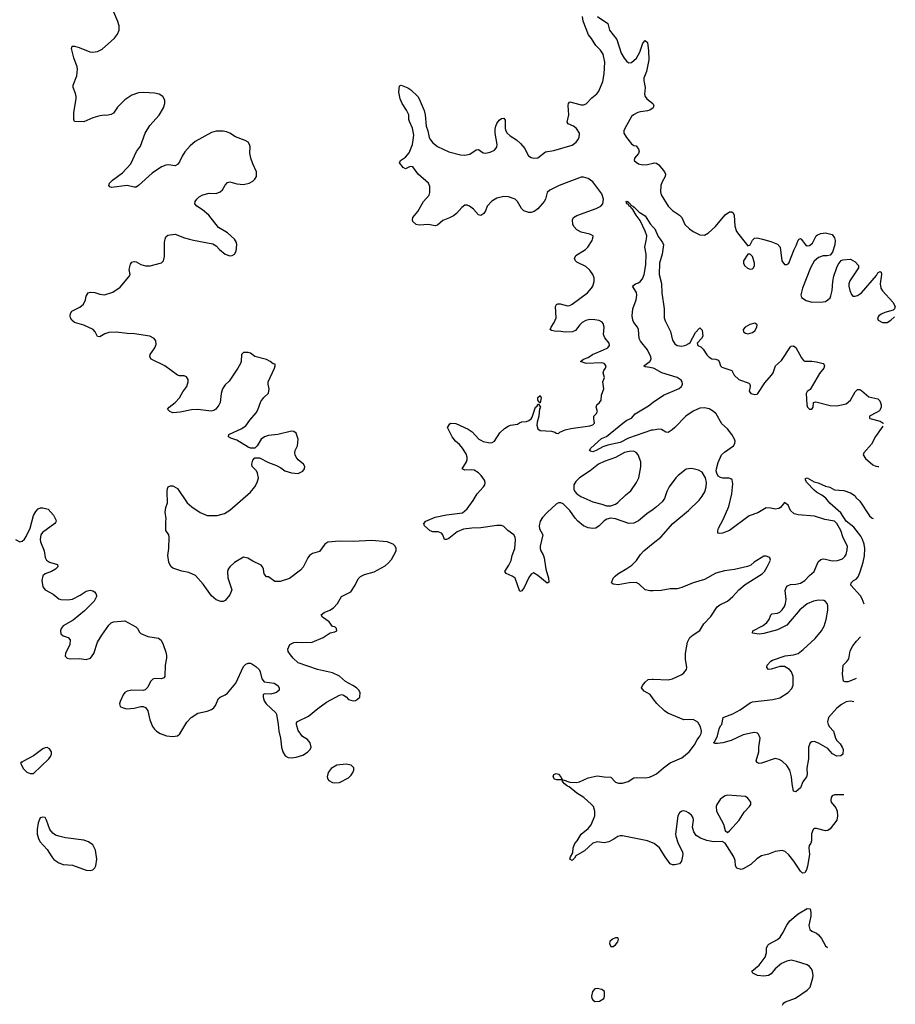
# Model space of a CAD drawing. Header units: inches. Extents: x 1449094 to 1618372, y 389908 to 534307.
# Tile 415 of 494: x 1604448 to 1612122, y 463298 to 471923. Entities that reach past the tile are written whole.
import ezdxf

# ---------------------------------------------------------------- set-up
doc = ezdxf.new("R2010")
doc.units = ezdxf.units.IN
doc.header["$MEASUREMENT"] = 0
for name, color, linetype in [('B6406', 7, 'Continuous'), ('B6407', 7, 'Continuous'), ('B6416', 7, 'Continuous'), ('B6417', 7, 'Continuous')]:
    doc.layers.add(name, color=color, linetype=linetype)

msp = doc.modelspace()

# ---------------------------------------------------------------- linework, layer by layer
at = {"layer": 'B6406', "color": 5}
for points, elevation in [([(1604410, 467368.9), (1604450, 467350.3), (1604470, 467354), (1604490, 467372.2), (1604505.1, 467394.9), (1604538.8, 467470), (1604570, 467578.8), (1604590, 467614.8), (1604610, 467637.3), (1604630, 467647.3), (1604650, 467647.3), (1604696.9, 467636.9), (1604743.5, 467583.5), (1604763.5, 467543.5), (1604766.8, 467530), (1604761.4, 467518.6), (1604756, 467510), (1604648.4, 467431.6), (1604634, 467410), (1604628.2, 467370), (1604631.3, 467350), (1604661.3, 467270), (1604672.5, 467212.5), (1604684.2, 467190), (1604710, 467172.2), (1604778, 467150), (1604782.8, 467130), (1604762, 467110), (1604727.7, 467090), (1604670.7, 467070), (1604650, 467052), (1604640.7, 467010), (1604650, 466956.3), (1604672.7, 466930), (1604740.5, 466890), (1604790, 466850.5), (1604810, 466844.4), (1604870, 466840.3), (1604910, 466845.7), (1604977.6, 466882.4), (1605030, 466918), (1605066.8, 466926.8), (1605090, 466921), (1605104.7, 466910), (1605115.9, 466895.9), (1605119.8, 466879.8), (1605120.7, 466870), (1605102, 466830), (1605015.8, 466744.2), (1604916.2, 466663.8), (1604830, 466612.6), (1604812.4, 466590), (1604806.7, 466570), (1604810, 466542.8), (1604830, 466525.5), (1604872, 466512), (1604890.4, 466490), (1604888.7, 466450), (1604848.9, 466370), (1604847.8, 466347.7), (1604862.8, 466330), (1604890, 466323.1), (1604970, 466327.2), (1605030, 466319.3), (1605070, 466330.7), (1605098.7, 466370), (1605129.7, 466470), (1605167.5, 466532.5), (1605230, 466618.8), (1605250, 466638.8), (1605270, 466647.3), (1605370, 466658.8), (1605465.2, 466605.2), (1605481, 466590), (1605497.3, 466557.3), (1605510, 466546.8), (1605570, 466520.5), (1605664.9, 466504.9), (1605687.9, 466487.9), (1605706.8, 466450), (1605730, 466382), (1605734.6, 466354.6), (1605734.9, 466330), (1605721.6, 466270), (1605720.7, 466170), (1605710, 466157.2), (1605690.4, 466149.6), (1605630, 466153.3), (1605614.7, 466145.3), (1605594.4, 466125.6), (1605570, 466077.2), (1605548.1, 466051.9), (1605530, 466046.6), (1605430, 466051.1), (1605390, 466042.4), (1605370.6, 466030), (1605354.9, 466010), (1605327.3, 465950), (1605322.8, 465930), (1605327.5, 465907.5), (1605354.4, 465894.4), (1605387.9, 465887.9), (1605450, 465893.4), (1605510, 465907.3), (1605530, 465906.8), (1605550, 465898.8), (1605570.4, 465870.4), (1605587.7, 465790), (1605612.8, 465732.8), (1605628.1, 465708.1), (1605646, 465690), (1605678, 465670), (1605734, 465650), (1605790, 465645.5), (1605830, 465650.8), (1605851.9, 465668.1), (1605912.7, 465770), (1605950, 465810.7), (1606010, 465847.7), (1606090, 465865.5), (1606130, 465882), (1606150, 465896.3), (1606165.1, 465914.9), (1606190, 465977.3), (1606205.2, 465990), (1606250, 466010.4), (1606270, 466024.9), (1606342.9, 466110), (1606410, 466256), (1606430, 466278.8), (1606450, 466286), (1606470, 466286.8), (1606481.4, 466281.4), (1606517.5, 466257.5), (1606546, 466230), (1606556, 466210), (1606570.7, 466150), (1606590, 466122.8), (1606678, 466110), (1606710.3, 466090.3), (1606720.7, 466070), (1606720.7, 466050), (1606698, 466030), (1606650, 466016), (1606590, 466018), (1606582, 466010), (1606581, 465990), (1606590, 465958), (1606607.3, 465930), (1606692.1, 465852.1), (1606698.8, 465838.8), (1606713.4, 465750), (1606718, 465690), (1606734.9, 465630), (1606743, 465550), (1606753, 465510), (1606775.8, 465475.8), (1606801.3, 465461.3), (1606830, 465458.4), (1606870, 465463.1), (1606930, 465480.5), (1606971.7, 465508.3), (1606994, 465530), (1607004, 465550), (1606993.2, 465590), (1606970, 465617.2), (1606925.6, 465645.6), (1606890, 465698), (1606874, 465750), (1606875.3, 465764.7), (1606884, 465776), (1606978.6, 465821.4), (1607061.2, 465890), (1607135.6, 465944.4), (1607250, 466007.7), (1607270.7, 466010.7), (1607287.3, 466007.3), (1607310, 465991.3), (1607328.3, 465968.3), (1607370, 465957.3), (1607390, 465960.7), (1607408.7, 465970), (1607429, 465990), (1607433.2, 466030), (1607419, 466050), (1607399, 466070), (1607368.7, 466090), (1607304.7, 466124.7), (1607252.2, 466172.3), (1607190, 466201.6), (1607058, 466230), (1606888.7, 466290), (1606844, 466330), (1606820.1, 466360.1), (1606801.2, 466390), (1606797.2, 466410), (1606815.3, 466450), (1606850, 466466.8), (1606870, 466470.7), (1606930, 466467.3), (1607010, 466470.7), (1607108.7, 466510), (1607170, 466551.3), (1607210, 466561), (1607228, 466570), (1607226, 466590), (1607210, 466606), (1607188.9, 466608.9), (1607159, 466650), (1607102, 466690), (1607089, 466710), (1607115.3, 466730), (1607165.2, 466750), (1607197, 466770), (1607234, 466810), (1607269.3, 466870), (1607350, 466910.7), (1607388.8, 466971.2), (1607415.4, 467024.6), (1607434.6, 467045.4), (1607470, 467062.8), (1607553.5, 467086.5), (1607650, 467138.9), (1607678.6, 467161.4), (1607705.3, 467194.7), (1607746.9, 467270), (1607747.1, 467290), (1607739.7, 467310), (1607721.6, 467330), (1607670, 467350.7), (1607530, 467360.2), (1607370, 467351.8), (1607250, 467355.8), (1607150, 467347.3), (1607122.6, 467330), (1607074.6, 467265.4), (1607013.2, 467246.8), (1606989.3, 467230.7), (1606973.4, 467210), (1606932.5, 467127.5), (1606910, 467102), (1606811.8, 467028.2), (1606730, 467000.9), (1606682.9, 467002.9), (1606630, 467042), (1606610, 467044), (1606590, 467068), (1606586, 467110), (1606577.2, 467130), (1606564.5, 467144.5), (1606490, 467179.6), (1606446.1, 467206.1), (1606410, 467215.6), (1606330, 467167.6), (1606290.5, 467130), (1606276.3, 467110), (1606270.5, 467090), (1606272.8, 467032.8), (1606307.3, 466930), (1606290, 466885.2), (1606250, 466835.3), (1606230, 466828), (1606210, 466828), (1606170, 466842), (1606130, 466875.1), (1606057.5, 466977.5), (1605990, 467053.2), (1605930, 467081.2), (1605870, 467092.7), (1605790, 467119.3), (1605772.1, 467132.1), (1605756, 467170), (1605745.2, 467230), (1605756, 467290), (1605759, 467390), (1605755.3, 467410), (1605729, 467450), (1605728.9, 467528.9), (1605733.2, 467550), (1605722.7, 467610), (1605729.2, 467650), (1605742.7, 467690), (1605739.3, 467790), (1605742.7, 467817.3), (1605749.3, 467830.7), (1605770, 467838.8), (1605790, 467838.8), (1605830, 467816), (1605917.1, 467690), (1605955.3, 467655.3), (1606030, 467606), (1606090, 467579.5), (1606178.6, 467581.4), (1606242, 467598), (1606290, 467625.3), (1606470, 467783.1), (1606508, 467830), (1606529.6, 467870), (1606539.6, 467910), (1606533.6, 467950), (1606522, 467970), (1606486.6, 468010), (1606482, 468030), (1606490, 468064.7), (1606510, 468086), (1606550, 468084), (1606630, 468043.1), (1606699.3, 468019.3), (1606737.3, 467997.3), (1606770.5, 467970.5), (1606830, 467954), (1606890, 467948), (1606930, 467968.4), (1606944.5, 467990), (1606947, 468010), (1606935.1, 468030), (1606888.2, 468068.2), (1606871.8, 468090), (1606863.6, 468110), (1606860.5, 468130), (1606863.6, 468150), (1606883.6, 468190), (1606889.6, 468249.6), (1606870, 468302), (1606850, 468317.2), (1606830, 468319.3), (1606710, 468289.6), (1606630, 468281.3), (1606594.8, 468270), (1606564.9, 468250), (1606530.6, 468189.4), (1606510, 468168.7), (1606470, 468169), (1606450, 468177.2), (1606350, 468241.2), (1606298, 468258), (1606278, 468270), (1606282, 468290), (1606286.8, 468293.2), (1606390, 468338), (1606430, 468364.9), (1606463.9, 468416.1), (1606520.1, 468479.9), (1606534.2, 468505.8), (1606561.3, 468578.7), (1606587.8, 468612.2), (1606629.5, 468650.5), (1606635.1, 468690), (1606626, 468730), (1606626, 468750), (1606682, 468870), (1606688, 468890), (1606686, 468906), (1606670, 468908), (1606642, 468930), (1606610, 468946), (1606510, 468973.2), (1606470, 469002), (1606450, 469008.7), (1606410, 469008), (1606392, 468990), (1606387.7, 468930), (1606382, 468910), (1606359.3, 468870), (1606283.4, 468756.6), (1606250, 468724.5), (1606226.7, 468690), (1606212.7, 468650), (1606204.9, 468570), (1606194.6, 468545.4), (1606168.3, 468511.7), (1606150, 468499.3), (1606127.5, 468492.5), (1606010, 468509.6), (1605954.6, 468505.4), (1605853.8, 468486.2), (1605790, 468480.7), (1605764, 468490), (1605744, 468510), (1605757.2, 468530), (1605811, 468569), (1605849.5, 468610), (1605877.2, 468662.8), (1605912, 468710), (1605926, 468750), (1605926, 468770), (1605910, 468793.2), (1605890, 468802.7), (1605850, 468803.7), (1605830, 468809.3), (1605721.2, 468890), (1605599, 468950), (1605589.4, 468969.4), (1605592.7, 468990), (1605632.7, 469050), (1605643.3, 469076.7), (1605642, 469110), (1605625.6, 469130), (1605589, 469150), (1605455.3, 469170), (1605390, 469173.6), (1605293.1, 469186.9), (1605230, 469183), (1605194.8, 469170), (1605150, 469145.1), (1605130, 469149.3), (1605109.5, 469190), (1605092.3, 469210), (1605010, 469247.6), (1604928.7, 469270), (1604905.2, 469290), (1604893.2, 469310), (1604889, 469330), (1604893.2, 469350), (1604904, 469370), (1604976.1, 469403.9), (1605006, 469430), (1605023.7, 469470), (1605030, 469502), (1605049.3, 469530.7), (1605070, 469534.8), (1605106.6, 469533.4), (1605150, 469518), (1605190, 469513.4), (1605263.3, 469536.7), (1605330, 469578.8), (1605406, 469670), (1605416, 469690), (1605406.3, 469733.7), (1605418, 469782), (1605430, 469798), (1605450, 469804.7), (1605470, 469801), (1605510, 469778.8), (1605550, 469766), (1605592.9, 469767.1), (1605690, 469792), (1605708.9, 469811.1), (1605717.2, 469850), (1605716, 469970), (1605719.3, 469990), (1605722.7, 470000)], 520), ([(1605936.5, 470000), (1605970, 469990.4), (1606139.9, 469959.9), (1606170, 469942), (1606200.5, 469910), (1606250, 469870.5), (1606290, 469855.5), (1606310, 469858), (1606329.2, 469870), (1606345.4, 469894.6), (1606351.5, 469950), (1606347.3, 469970), (1606330, 469999.5), (1606329.5, 470000)], 520), ([(1610000, 467633.8), (1609945.7, 467594.3), (1609870, 467532), (1609830, 467514), (1609788, 467510), (1609670, 467549.5), (1609624.5, 467555.5), (1609593.2, 467546.8), (1609570, 467533.2), (1609526.8, 467490), (1609498, 467470), (1609470, 467466.6), (1609430, 467472.3), (1609389.7, 467489.7), (1609339.3, 467530), (1609315.8, 467555.8), (1609270, 467625.1), (1609210, 467682), (1609190, 467690.9), (1609170, 467689.7), (1609150, 467679.8), (1609070, 467605.1), (1609030, 467561.1), (1609010.2, 467530), (1608999.6, 467490), (1609002.4, 467462.4), (1609033, 467410), (1609010.5, 467310.5), (1609010.5, 467290), (1609015.5, 467270), (1609035.6, 467235.6), (1609043.8, 467210), (1609059.5, 467110), (1609081.3, 467030), (1609085.4, 466994.6), (1609070, 466986), (1608990, 467055.6), (1608950, 467078), (1608930, 467066), (1608910, 467036), (1608870, 466949.3), (1608850, 466919), (1608830, 466915.3), (1608789.2, 467030), (1608764, 467050), (1608712, 467072), (1608699.3, 467090), (1608736.1, 467143.9), (1608754.9, 467185.1), (1608765.4, 467230), (1608787.7, 467290), (1608793.8, 467366.2), (1608789.8, 467390), (1608778, 467410), (1608727.4, 467447.4), (1608690, 467484), (1608670, 467491.4), (1608630, 467491.3), (1608490, 467470.6), (1608409.9, 467469.9), (1608339, 467461), (1608282.8, 467437.2), (1608210, 467379.6), (1608190, 467369.4), (1608170, 467369), (1608155.1, 467410), (1608144.5, 467424.5), (1608115.9, 467435.9), (1608070, 467438.4), (1608046.5, 467446.5), (1607995.3, 467490), (1607989, 467510), (1608008.7, 467530), (1608090, 467564.9), (1608190, 467586.7), (1608330, 467602.7), (1608370, 467637.7), (1608423.4, 467710), (1608457.7, 467770), (1608512.9, 467830), (1608524.2, 467850), (1608527.6, 467870), (1608520.3, 467890), (1608492.8, 467930), (1608470, 467952.7), (1608430, 467975.8), (1608410, 467980.3), (1608350, 467978.4), (1608326, 467990), (1608364.7, 468050), (1608370.8, 468070), (1608370.8, 468090), (1608360, 468120), (1608329.3, 468169.3), (1608301.9, 468201.9), (1608268.5, 468230), (1608237.6, 468270), (1608198, 468350), (1608216.4, 468383.6), (1608226, 468390), (1608270, 468386), (1608377.3, 468337.3), (1608414, 468314), (1608473, 468250), (1608490, 468238.7), (1608510, 468229), (1608570, 468216.3), (1608590, 468218.8), (1608610, 468231), (1608656.6, 468303.4), (1608697.5, 468342.5), (1608730, 468362.8), (1608750, 468371), (1608810, 468381), (1608827, 468393), (1608850, 468400.7), (1608890, 468402), (1608910, 468410.7), (1608931.8, 468428.2), (1608939.6, 468440.4), (1608969.3, 468530), (1608982, 468538), (1608990, 468554), (1608994, 468554), (1609011, 468530), (1609004.7, 468515.3), (1608997.3, 468450), (1608983, 468397), (1608980.5, 468370), (1608990, 468338.8), (1609010, 468325.7), (1609110, 468318.4), (1609138, 468310), (1609150, 468301), (1609170, 468298), (1609182, 468310), (1609228.3, 468331.7), (1609276.8, 468343.2), (1609445.6, 468365.6), (1609470, 468375.2), (1609485.7, 468390), (1609478.7, 468430), (1609480.9, 468450), (1609500.5, 468470), (1609510.8, 468490), (1609500.5, 468530), (1609502.3, 468537.7), (1609507, 468550), (1609530, 468570.4), (1609542.7, 468590), (1609545.6, 468634.4), (1609568.4, 468690), (1609557.4, 468750), (1609572.2, 468790), (1609560.5, 468830), (1609567, 468850), (1609582.6, 468870), (1609588.3, 468890), (1609571.4, 468911.4), (1609550, 468916.4), (1609412.5, 468912.5), (1609362, 468930), (1609388, 468950), (1609430, 468964), (1609468.7, 468990), (1609565.2, 469030), (1609602, 469050), (1609618, 469070), (1609615.3, 469090), (1609577.5, 469137.5), (1609564.7, 469164.8), (1609569.6, 469230), (1609562, 469262), (1609552.7, 469272.7), (1609526.9, 469286.9), (1609490, 469294.8), (1609444.5, 469295.5), (1609410, 469288.3), (1609378, 469270), (1609355.8, 469250), (1609319, 469201), (1609291.5, 469188.5), (1609230, 469186.2), (1609170, 469194), (1609150, 469192.3), (1609110, 469199.3), (1609097.2, 469210), (1609105.2, 469230), (1609133.2, 469270), (1609149.3, 469310), (1609145.1, 469410), (1609152.1, 469427.9), (1609165.4, 469434.6), (1609185.6, 469434.4), (1609250, 469417.7), (1609270, 469420.8), (1609290, 469430.2), (1609425.1, 469530), (1609458.7, 469570), (1609469.6, 469590), (1609483.6, 469630), (1609481.6, 469661.6), (1609469.7, 469689.7), (1609443.7, 469730), (1609410, 469761.6), (1609330, 469799.5), (1609318, 469810), (1609309.4, 469830), (1609323.5, 469856.5), (1609407.6, 469910), (1609427.8, 469930), (1609465.6, 469990), (1609468.9, 470000)], 480), ([(1610000, 468870.4), (1609970, 468877.6), (1609930, 468880.9), (1609919.3, 468890), (1609969.6, 468930), (1609982.9, 468950), (1609980.5, 468970), (1609950.8, 469030), (1609890, 469107.8), (1609878, 469130), (1609870.6, 469210.6), (1609862.7, 469230), (1609831.2, 469270), (1609821.1, 469290), (1609816.8, 469330), (1609822.9, 469390), (1609850.5, 469469.5), (1609857.1, 469510), (1609854.5, 469534.5), (1609819.5, 469590), (1609843.7, 469610), (1609870, 469618.2), (1609890, 469633.2), (1609905.6, 469654.4), (1609919.6, 469690), (1609936.9, 469776.9), (1609939.7, 469870), (1609925.6, 469930), (1609939.6, 469990), (1609940.4, 470000)], 460), ([(1610000, 468328.7), (1609986.5, 468326.5), (1609783.8, 468256.2), (1609710, 468220.8), (1609602.8, 468197.3), (1609557.6, 468182.4), (1609499.3, 468150), (1609470, 468138.7), (1609450, 468142.7), (1609442.7, 468150), (1609453.2, 468170), (1609545.6, 468254.4), (1609590, 468273.4), (1609733.2, 468390), (1609770, 468416.3), (1609810, 468433), (1609842.4, 468470), (1609958, 468542), (1610000, 468571.8)], 460), ([(1610000, 466919.7), (1609970, 466918.7), (1609929.7, 466929.7), (1609877.8, 466977.8), (1609850, 466992.4), (1609790, 466989.8), (1609691.8, 466971.8), (1609650, 466977.2), (1609634, 466990), (1609649.4, 467030), (1609666.6, 467050), (1609690, 467070.3), (1609770, 467115.6), (1609813.8, 467146.2), (1609853.2, 467186.8), (1609890, 467239.5), (1609917.4, 467270), (1610000, 467336.4)], 480), ([(1610000, 465975), (1609972.1, 466012.1), (1609922.3, 466042.3), (1609897.2, 466070), (1609906, 466090), (1609930, 466120.7), (1609957.2, 466142.8), (1609990, 466146.7), (1610000, 466146.3)], 480), ([(1610000, 464710.7), (1609950, 464731.2), (1609730, 464774.8), (1609710, 464775.1), (1609690, 464767.7), (1609656.2, 464743.8), (1609610, 464720.2), (1609570, 464712.3), (1609510, 464721.1), (1609470, 464711.3), (1609396.7, 464643.3), (1609321.3, 464598.7), (1609310, 464579), (1609290, 464559.3), (1609270, 464568.7), (1609274, 464590), (1609296, 464624), (1609299.3, 464670), (1609312.3, 464707.7), (1609333.2, 464730), (1609369.6, 464790), (1609430, 464838.9), (1609455.1, 464870), (1609489.6, 464950), (1609489.6, 464990), (1609476.9, 465030), (1609460.5, 465050), (1609391, 465111), (1609330, 465147.6), (1609263.9, 465203.9), (1609248.2, 465210), (1609222.9, 465230), (1609202.7, 465257.3), (1609210, 465264.7), (1609270, 465245.5), (1609330, 465242), (1609353.8, 465246.2), (1609430, 465283.1), (1609510, 465300.3), (1609570, 465290.4), (1609630, 465287.3), (1609670, 465245.5), (1609695.8, 465235.8), (1609730, 465234), (1609779.3, 465250), (1609830, 465281.1), (1609850, 465286.3), (1609930, 465282.9), (1609968.1, 465288.1), (1610000, 465302.9)], 480)]:
    msp.add_lwpolyline(points, dxfattribs=dict(at, elevation=elevation))
for points, elevation in [([(1609006, 468566), (1608989.3, 468589.3), (1608990, 468614), (1609010, 468632), (1609018, 468610), (1609010, 468566)], 480), ([(1609830, 468143.9), (1609790, 468141.8), (1609750, 468131.4), (1609670, 468086.6), (1609570, 468053.6), (1609519.5, 468030), (1609449.1, 467970.9), (1609352.9, 467910), (1609321.6, 467878.4), (1609305.2, 467850), (1609304.7, 467810), (1609314.4, 467790), (1609330.3, 467770), (1609365, 467745), (1609470, 467698.9), (1609550, 467680.5), (1609590, 467664), (1609630, 467664.9), (1609670, 467679.3), (1609690, 467692.7), (1609760, 467760), (1609804.5, 467795.5), (1609855.1, 467870), (1609874.7, 467910), (1609892.4, 468007.6), (1609890.8, 468050), (1609867.1, 468110), (1609850, 468132.6)], 480), ([(1604690, 465547.3), (1604670, 465546), (1604650, 465536.3), (1604570, 465474), (1604475.3, 465424.7), (1604470, 465418), (1604462, 465418), (1604454, 465410), (1604481.7, 465361.7), (1604510, 465332.7), (1604539.2, 465319.2), (1604570, 465320.3), (1604704.2, 465450), (1604718.9, 465470), (1604727.8, 465490), (1604727.6, 465510), (1604710, 465536.2)], 520), ([(1607310, 465402), (1607226.9, 465393.1), (1607176.4, 465363.6), (1607150.6, 465330), (1607143.8, 465290), (1607148.2, 465270), (1607158.7, 465258.7), (1607190, 465241.6), (1607210, 465237.1), (1607250, 465240.5), (1607330, 465281.6), (1607353.1, 465306.9), (1607368, 465330), (1607375.1, 465350), (1607375.6, 465370), (1607353.3, 465393.3)], 520), ([(1609197.3, 465262.7), (1609190, 465265.1), (1609155.5, 465264.5), (1609136.2, 465270), (1609122, 465290), (1609129.7, 465310.3), (1609150, 465320.3), (1609170, 465313.7), (1609190.4, 465290), (1609195.2, 465275.2), (1609204.7, 465270)], 480), ([(1604650, 464939), (1604627.9, 464932.1), (1604610.6, 464889.4), (1604601.6, 464830), (1604602.4, 464790), (1604612.4, 464750), (1604625.7, 464725.7), (1604690, 464653.4), (1604728.7, 464590), (1604747.4, 464567.4), (1604790, 464538.7), (1604830, 464524.2), (1604910, 464516.9), (1605030, 464472.9), (1605069.7, 464470.3), (1605090, 464476.4), (1605107.4, 464492.6), (1605115.6, 464510), (1605124.8, 464570), (1605111.6, 464650), (1605090, 464694.3), (1605050, 464722.7), (1605010, 464736.1), (1604850, 464755.8), (1604789.8, 464769.8), (1604761.2, 464781.2), (1604738.4, 464798.4), (1604713.3, 464830), (1604684, 464910), (1604670, 464935.3)], 520), ([(1609690, 463882), (1609670, 463881.2), (1609642, 463870), (1609621, 463850), (1609618, 463830), (1609624.7, 463810), (1609630, 463806), (1609650, 463806), (1609670, 463818), (1609690, 463844.7), (1609697.2, 463870)], 520), ([(1609510, 463437.2), (1609490, 463435.3), (1609467.3, 463410), (1609460.7, 463370), (1609462.8, 463350), (1609470, 463338), (1609490, 463322.8), (1609530, 463326), (1609568.7, 463350), (1609573.2, 463370), (1609573.2, 463410), (1609550, 463429)], 520)]:
    msp.add_lwpolyline(points, close=True, dxfattribs=dict(at, elevation=elevation))
at = {"layer": 'B6407', "color": 5}
for points, elevation in [([(1606329.5, 470000), (1606270, 470056), (1606190, 470102.7), (1606105.6, 470210), (1606050, 470257.6), (1605999.3, 470290), (1605982.7, 470310), (1605986, 470330), (1606000.9, 470350), (1606022, 470370), (1606053.2, 470390), (1606110, 470403.7), (1606170, 470401.6), (1606205.8, 470414.2), (1606226.2, 470433.8), (1606250, 470474.8), (1606270, 470497.3), (1606290, 470503), (1606350, 470484.9), (1606410, 470479.5), (1606459, 470490), (1606491.4, 470508.6), (1606510, 470526.8), (1606523.7, 470550), (1606524.5, 470590), (1606490, 470661.2), (1606474, 470710), (1606466.3, 470753.7), (1606466.6, 470810), (1606461.2, 470830), (1606449.4, 470849.4), (1606424.5, 470864.5), (1606338, 470898), (1606289.7, 470929.7), (1606261, 470941), (1606230, 470945.6), (1606170, 470945.6), (1606130, 470936.2), (1605984.8, 470855.2), (1605941.2, 470818.8), (1605894.7, 470765.3), (1605871.9, 470728.1), (1605850, 470679), (1605830, 470653.2), (1605810, 470642.7), (1605751.9, 470651.9), (1605730, 470649.6), (1605690, 470634), (1605610, 470578.4), (1605490, 470469.2), (1605470, 470457.2), (1605450, 470456), (1605390, 470471.8), (1605254, 470454), (1605239, 470459), (1605228.7, 470470), (1605234, 470490), (1605262, 470518), (1605350, 470582), (1605420.8, 470659.2), (1605471.8, 470768.2), (1605505.4, 470814.6), (1605547, 470930), (1605590, 470996.3), (1605670, 471087.7), (1605709.6, 471150), (1605720.5, 471190), (1605719.3, 471219.3), (1605702, 471250), (1605669.7, 471269.7), (1605630, 471278), (1605534.6, 471285.4), (1605490, 471281.6), (1605430, 471260.7), (1605370, 471222), (1605304.7, 471155.3), (1605270, 471105.2), (1605250, 471092.3), (1605210, 471084.5), (1605190, 471086.6), (1605150, 471080.9), (1605090, 471062), (1605010, 471027.6), (1604928, 471030), (1604921.2, 471050), (1604921.2, 471110), (1604942.7, 471230), (1604942.7, 471250), (1604937.5, 471277.5), (1604917.2, 471330), (1604916, 471350), (1604949.4, 471430), (1604954.5, 471490), (1604952, 471510), (1604922.9, 471590), (1604902.7, 471670), (1604908.7, 471690), (1604929.5, 471690.5), (1604970, 471679.3), (1605062, 471642), (1605090, 471637.6), (1605130, 471643.1), (1605170, 471663.8), (1605280.1, 471759.9), (1605305.3, 471794.7), (1605318.7, 471830), (1605320.5, 471850), (1605319.6, 471870), (1605307.9, 471907.9), (1605263.7, 472010)], 520), ([(1609468.9, 470000), (1609472.3, 470010), (1609472.7, 470030), (1609444.2, 470044.2), (1609370, 470062.3), (1609330, 470082.4), (1609307.6, 470107.6), (1609296.9, 470130), (1609291.6, 470170), (1609302, 470190), (1609330, 470208.7), (1609500.9, 470270), (1609542, 470290), (1609558.9, 470310), (1609564, 470350), (1609550, 470397.2), (1609470, 470501.8), (1609430, 470531.3), (1609390, 470543.2), (1609370, 470543.4), (1609174.9, 470470), (1609093.4, 470430), (1609072.2, 470407.8), (1609055.5, 470350), (1609044.9, 470330), (1608990, 470266.6), (1608956.2, 470243.8), (1608930, 470233.6), (1608910, 470233.3), (1608867, 470250), (1608845.6, 470270), (1608811.1, 470331.1), (1608790, 470352), (1608732.7, 470372.7), (1608690, 470375.1), (1608630, 470359.6), (1608586.5, 470333.5), (1608543.8, 470290), (1608530, 470248.7), (1608515.2, 470224.8), (1608490, 470209), (1608470, 470214), (1608423.9, 470263.9), (1608390, 470289.3), (1608370, 470299.3), (1608350, 470298), (1608321.7, 470278.3), (1608274.8, 470225.2), (1608250, 470205.1), (1608214, 470186), (1608156, 470164), (1608110, 470122.7), (1608090, 470117), (1608030, 470129.7), (1607950, 470123.6), (1607924, 470130), (1607894.5, 470154.5), (1607889.4, 470170), (1607893.6, 470190), (1607936.5, 470243.5), (1607986.9, 470330), (1608035.5, 470384.5), (1608043.9, 470410), (1608041.6, 470461.6), (1608031.5, 470490), (1607941, 470570), (1607894.5, 470634.5), (1607870, 470635.8), (1607830, 470617.7), (1607810, 470629.7), (1607776.2, 470670), (1607786, 470690), (1607830, 470718.6), (1607862.3, 470757.7), (1607889.4, 470830), (1607901.1, 470910), (1607891.6, 470971.6), (1607863.5, 471030), (1607858.5, 471050), (1607857.4, 471090), (1607838.7, 471130), (1607798.7, 471190), (1607782, 471230), (1607771.3, 471288.7), (1607776.4, 471343.6), (1607792, 471350), (1607850, 471327), (1607876.4, 471310), (1607936.4, 471250), (1607950.2, 471230.2), (1607993.1, 471126.9), (1608000.6, 471090), (1608009.6, 470989.6), (1608024.7, 470950), (1608037.7, 470890), (1608047.5, 470870), (1608070, 470843.6), (1608110, 470813.6), (1608210, 470766.7), (1608310, 470740.2), (1608350, 470736.9), (1608394.4, 470745.6), (1608450, 470783.7), (1608470, 470786.4), (1608510, 470757.4), (1608530, 470754.9), (1608570, 470762.8), (1608610, 470780.2), (1608630, 470806), (1608633.8, 470830), (1608616.5, 470930), (1608615.9, 470964.1), (1608620.9, 470990), (1608630, 471013), (1608650, 471042.4), (1608670, 471056.4), (1608690, 471060.7), (1608702.4, 471042.4), (1608703.6, 470970), (1608707.9, 470950), (1608720.3, 470930), (1608745.8, 470905.8), (1608802.4, 470870), (1608837.4, 470837.4), (1608875.8, 470795.8), (1608894.4, 470750), (1608908.2, 470730), (1608930, 470714.4), (1608950, 470708.9), (1608990, 470713.7), (1609055.7, 470764.3), (1609130, 470775.8), (1609290, 470824.9), (1609325.7, 470850), (1609340.3, 470870), (1609351.3, 470890), (1609353.2, 470930), (1609327.6, 470970), (1609300.9, 470990), (1609254, 471010), (1609245.8, 471025.8), (1609261.2, 471090), (1609255, 471170), (1609258, 471190), (1609270, 471204.4), (1609370, 471177.3), (1609390, 471177.4), (1609412.7, 471187.3), (1609461.8, 471238.2), (1609506.6, 471273.4), (1609523.6, 471296.4), (1609559.8, 471380.2), (1609571.7, 471450), (1609576.9, 471550), (1609561.8, 471621.8), (1609537, 471657), (1609497, 471697), (1609458.2, 471758.2), (1609432.3, 471790), (1609386.6, 471910), (1609381.6, 471950)], 480), ([(1609510.5, 471950), (1609602.8, 471890), (1609618.4, 471830), (1609680.3, 471750), (1609719.5, 471630), (1609746.4, 471586.4), (1609770, 471557.3), (1609785.7, 471545.7), (1609810, 471548.4), (1609853.1, 471586.9), (1609882.2, 471637.8), (1609910, 471716), (1609930, 471742), (1609950, 471722), (1609959.3, 471650), (1609962.6, 471570), (1609942.8, 471470), (1609919.3, 471410), (1609917.4, 471390), (1609928.4, 471330), (1609923.6, 471270), (1609928.8, 471250), (1609943.1, 471230), (1609995.8, 471190), (1610000, 471182.5)], 480), ([(1610000, 471149.8), (1609970, 471131.1), (1609950, 471123.5), (1609890, 471117.2), (1609864, 471110), (1609827.7, 471090), (1609810, 471074.5), (1609752.7, 470970), (1609744, 470950), (1609744, 470930), (1609765.5, 470890), (1609810, 470834.8), (1609830, 470820.7), (1609850, 470818), (1609872, 470790), (1609875.8, 470770), (1609870.4, 470750), (1609837.3, 470710), (1609834, 470690), (1609850, 470674), (1609870, 470661.6), (1609910, 470652.2), (1609950, 470653.7), (1610000, 470667.6)], 480), ([(1609940.4, 470000), (1609943, 470030), (1609929.6, 470070), (1609884.6, 470164.6), (1609850, 470209.4), (1609821.5, 470261.5), (1609809.6, 470270), (1609804.1, 470284.1), (1609789.6, 470290), (1609784.1, 470304.1), (1609769.4, 470310), (1609762, 470330), (1609770, 470334), (1609776, 470330), (1609780.7, 470320.7), (1609790, 470318.8), (1609798.8, 470310), (1609801.4, 470301.4), (1609821, 470290), (1609823.5, 470283.5), (1609830, 470282.8), (1609877.5, 470237.5), (1609930, 470204.9), (1609973.4, 470133.4), (1610000, 470106)], 460), ([(1605722.7, 470000), (1605730, 470022), (1605745.4, 470034.6), (1605810, 470044), (1605892.5, 470012.5), (1605936.5, 470000)], 520)]:
    msp.add_lwpolyline(points, dxfattribs=dict(at, elevation=elevation))
at = {"layer": 'B6416', "color": 5}
for points, elevation in [([(1610061.9, 470000), (1610082.2, 469970), (1610090.1, 469950.1), (1610078.8, 469870), (1610055.5, 469790), (1610051.9, 469690), (1610073.2, 469613.2), (1610075.2, 469530), (1610096.3, 469390), (1610096.1, 469310), (1610103.7, 469283.7), (1610150.7, 469190.7), (1610170, 469114.4), (1610190, 469084.7), (1610210, 469070.2), (1610250, 469064.7), (1610286.7, 469073.3), (1610313.3, 469086.7), (1610324.4, 469095.6), (1610370, 469182), (1610410, 469224.7), (1610430, 469202), (1610435.3, 469150), (1610424.4, 469130), (1610386.8, 469090), (1610390.7, 469070), (1610416.4, 469056.4), (1610438, 469038), (1610470, 468987.7), (1610490, 468965.5), (1610513.7, 468953.7), (1610550, 468950.3), (1610570, 468939.3), (1610577.6, 468930), (1610590.4, 468890.3), (1610600.6, 468880.6), (1610690, 468850.5), (1610710.4, 468810), (1610750, 468770.4), (1610838.3, 468738.3), (1610847.3, 468730), (1610850.7, 468710), (1610842, 468670), (1610856, 468650), (1610890, 468639.1), (1610910, 468644), (1610916, 468650), (1610979.3, 468740.7), (1611038, 468810), (1611052.3, 468830), (1611073.2, 468890), (1611123.3, 468936.7), (1611203.2, 469056.8), (1611210, 469064.7), (1611230, 469066), (1611250, 469051), (1611299.9, 468959.9), (1611318, 468938), (1611330, 468930.5), (1611390, 468932.2), (1611430, 468924.9), (1611490.7, 468910.7), (1611498.8, 468898.8), (1611501, 468890), (1611496, 468870), (1611457.1, 468822.9), (1611375.3, 468684.7), (1611350, 468666), (1611342, 468650), (1611346, 468550), (1611352, 468530), (1611370, 468512), (1611390, 468512), (1611402, 468530), (1611406, 468570), (1611424, 468576), (1611550, 468543.8), (1611610, 468542), (1611690, 468559.3), (1611730, 468590.6), (1611770, 468662.8), (1611790, 468684), (1611810, 468684.9), (1611830, 468673.4), (1611890, 468620.5), (1611970, 468601), (1611984.9, 468584.9), (1611997.3, 468550), (1611997.3, 468530), (1611990, 468508.7), (1611982.5, 468497.5), (1611958.4, 468481.6), (1611896, 468450), (1611896.9, 468436.9), (1611898, 468430), (1611910, 468425.5), (1611990, 468406.8), (1612016, 468390), (1612016.4, 468387.1)], 460), ([(1610783.9, 470000), (1610830, 469942), (1610850, 469951.3), (1610869.6, 469990.4), (1610879.1, 470000)], 480), ([(1610957.3, 470000), (1611030, 469979.3), (1611090, 469955.5), (1611113, 469930), (1611128.7, 469810), (1611150, 469777.3), (1611170, 469777.3), (1611190, 469791.3), (1611235.1, 469910), (1611255.6, 469950), (1611270, 469992), (1611278, 470000)], 480), ([(1611592.2, 470000), (1611594, 469990), (1611590.7, 469950), (1611572.8, 469887.2), (1611550, 469861.2), (1611525.5, 469854.5), (1611490, 469853.3), (1611450, 469841.1), (1611410, 469808), (1611377.8, 469750), (1611307.5, 469570), (1611294.1, 469514.1), (1611300.3, 469490), (1611342.1, 469462.1), (1611390, 469447.7), (1611490, 469450.3), (1611510, 469454.9), (1611531.9, 469468.1), (1611550, 469488), (1611555.7, 469504.3), (1611567.7, 469550), (1611574.5, 469630), (1611583.6, 469676.4), (1611608.2, 469751.8), (1611621.3, 469778.7), (1611647.8, 469812.2), (1611661.2, 469818.8), (1611730, 469824.9), (1611770, 469802), (1611798.7, 469770), (1611798.4, 469750), (1611724.6, 469635.4), (1611716, 469610), (1611713.4, 469590), (1611723.1, 469550), (1611737.2, 469517.2), (1611750, 469502.4), (1611770, 469500.3), (1611790, 469506), (1611826.6, 469530), (1611958, 469682), (1611970, 469704.7), (1611990, 469716), (1611998, 469710), (1612001, 469690), (1611990.3, 469610), (1611995.3, 469570), (1612010, 469548), (1612101, 469450), (1612122, 469410), (1612114, 469390), (1612102, 469378), (1612030, 469358), (1611996.7, 469343.3), (1611978.8, 469330), (1611966.8, 469310), (1611971, 469290), (1612010, 469270.6), (1612050, 469270.7), (1612084, 469290), (1612115.5, 469320.1)], 480), ([(1611296.2, 470000), (1611310, 469986.8), (1611336, 469950), (1611350, 469943), (1611370, 469944.4), (1611395.5, 469964.5), (1611412.7, 470000)], 480), ([(1610000, 468571.8), (1610090, 468635.5), (1610226.5, 468693.5), (1610247, 468710), (1610256.2, 468730), (1610253.8, 468750), (1610244.9, 468764.9), (1610210, 468789.9), (1610074.7, 468830), (1610010, 468868.1), (1610000, 468870.4)], 460), ([(1611757.3, 465947.7), (1611730, 465954.3), (1611690, 465948.2), (1611650, 465924.5), (1611610, 465891.3), (1611536.5, 465810), (1611527.8, 465772.2), (1611532.9, 465750), (1611544.2, 465730), (1611578.9, 465690), (1611598.7, 465630), (1611610, 465610.6), (1611639.4, 465579.4), (1611657.6, 465550), (1611664.4, 465530), (1611662.8, 465490), (1611645.2, 465474.8), (1611610, 465471.8), (1611571.2, 465491.2), (1611530, 465539.6), (1611450, 465585.7), (1611410, 465599.1), (1611390, 465598.7), (1611376.3, 465590), (1611361.5, 465550), (1611360.2, 465450), (1611347.4, 465367.4), (1611348.4, 465310), (1611343.1, 465290), (1611312.8, 465247.3), (1611290, 465193.2), (1611250, 465159), (1611230, 465166), (1611217.4, 465230), (1611213.5, 465290), (1611198.7, 465350), (1611170, 465391.6), (1611130, 465427.6), (1611104.2, 465444.2), (1611070, 465452.6), (1610950, 465409.7), (1610927.6, 465407.6), (1610910, 465415.3), (1610903.7, 465430), (1610927.3, 465510), (1610927.3, 465550), (1610937, 465630), (1610924.4, 465664.4), (1610913.5, 465673.5), (1610890, 465679.1), (1610870, 465677.4), (1610790, 465658.7), (1610682.4, 465610), (1610610.6, 465590), (1610563.5, 465583.5), (1610543.8, 465583.8), (1610529.7, 465589.7), (1610539.5, 465600.5), (1610564.2, 465650), (1610578, 465710), (1610590, 465737.6), (1610600.5, 465750), (1610614, 465810), (1610698.2, 465841.8), (1610761.9, 465878.1), (1610850, 465940.3), (1610870, 465947.6), (1611050, 465967.7), (1611110, 465983.7), (1611183, 466030), (1611214.1, 466065.9), (1611225.9, 466094.1), (1611227.1, 466170), (1611211.1, 466210), (1611194, 466230), (1611150, 466256.9), (1611130, 466258.7), (1611110, 466257.6), (1611032.7, 466232.7), (1611009.6, 466229.7), (1610996, 466250), (1610999.5, 466270), (1611030, 466304.9), (1611046.7, 466313.3), (1611155.3, 466350), (1611230, 466359.1), (1611270, 466371.6), (1611314.9, 466405.1), (1611418.5, 466501.5), (1611474.7, 466570), (1611499.7, 466610), (1611516.4, 466670), (1611529.8, 466750), (1611530.8, 466790), (1611524.7, 466810), (1611510, 466826.9), (1611494.5, 466834.5), (1611450, 466838.7), (1611406.4, 466830), (1611350, 466806), (1611285.1, 466754.9), (1611170, 466618.2), (1611090, 466577.1), (1610970, 466546.9), (1610930, 466541.6), (1610869.6, 466549.6), (1610874, 466570), (1610962.6, 466617.4), (1610996.6, 466643.4), (1611016.9, 466670), (1611029.7, 466710.3), (1611041.1, 466718.9), (1611090, 466724), (1611110, 466734.3), (1611130, 466753.4), (1611150, 466783.1), (1611160.7, 466810), (1611164.9, 466844.9), (1611158, 466922), (1611165.4, 466950), (1611176.4, 466963.6), (1611203.5, 466976.5), (1611250, 466977.7), (1611290, 466987.2), (1611329.2, 467010.8), (1611370, 467054.6), (1611410.6, 467089.4), (1611446.5, 467173.5), (1611470, 467195.6), (1611490, 467200.2), (1611510, 467198.3), (1611570, 467181.7), (1611614.9, 467185.1), (1611659.5, 467200.5), (1611680.1, 467219.9), (1611690, 467238.8), (1611700.1, 467279.9), (1611702, 467310), (1611663.6, 467383.6), (1611645.8, 467450), (1611610, 467509.7), (1611590, 467529.7), (1611504, 467544), (1611413.5, 467573.5), (1611270, 467585.1), (1611235.1, 467595.1), (1611203.8, 467623.8), (1611182, 467670), (1611150, 467692.7), (1611116, 467650), (1611099.9, 467640.1), (1611070, 467636.2), (1611030, 467645.6), (1610990, 467646), (1610917.5, 467602.5), (1610842.5, 467577.5), (1610670, 467449.4), (1610606, 467426), (1610582.7, 467422.7), (1610566.6, 467426.6), (1610566, 467446), (1610572.7, 467470), (1610614.3, 467545.7), (1610662, 467658), (1610688.2, 467770), (1610698.4, 467858.4), (1610692.5, 467892.5), (1610681.2, 467901.2), (1610666, 467906), (1610610, 467907.6), (1610590, 467912.2), (1610570, 467924.9), (1610556.4, 467950), (1610552.5, 467970), (1610554.9, 467990), (1610570, 468045.5), (1610599.7, 468110), (1610624.6, 468135.4), (1610703.5, 468190), (1610716, 468210), (1610718.2, 468230), (1610712.2, 468250), (1610689.9, 468290), (1610650, 468340.5), (1610601.7, 468381.7), (1610550.5, 468470.5), (1610530, 468491.6), (1610490, 468514.9), (1610450, 468523.2), (1610410, 468521.2), (1610350, 468494.5), (1610286, 468450), (1610190.5, 468350), (1610167.7, 468330), (1610130, 468307.6), (1610110, 468309.6), (1610072.1, 468332.1), (1610050, 468336.9), (1610000, 468328.7)], 460), ([(1612013.8, 468362.9), (1611949.2, 468270.8), (1611914.1, 468205.9), (1611846.7, 468130), (1611841.3, 468110), (1611859.9, 468079.9), (1611924.5, 468024.5), (1611950, 468011.7), (1611968.2, 468008.2), (1611976.2, 468008.5)], 460), ([(1610000, 467336.4), (1610066.6, 467390), (1610171.8, 467510), (1610310, 467623.7), (1610404.4, 467715.6), (1610430.7, 467749.3), (1610451.6, 467788.4), (1610463.5, 467830), (1610466.6, 467870), (1610457.8, 467910), (1610430, 467958.7), (1610397.8, 467977.8), (1610350, 467989.7), (1610330, 467991.5), (1610290, 467985.6), (1610219.1, 467930), (1610199.1, 467910), (1610139.3, 467830), (1610119.3, 467790), (1610100.4, 467730), (1610079.1, 467700.9), (1610030, 467655.6), (1610000, 467633.8)], 480), ([(1611848, 466802.2), (1611832, 466850), (1611817.4, 466877.4), (1611732.7, 466970), (1611736, 466990), (1611756, 467010), (1611777.6, 467022.4), (1611796, 467044), (1611813.9, 467086.1), (1611840.3, 467170), (1611852.5, 467227.5), (1611853.7, 467290), (1611848.3, 467330), (1611835.5, 467370), (1611818.6, 467398.5), (1611757.5, 467477.5), (1611691.7, 467530), (1611643.7, 467603.7), (1611549.5, 467689.5), (1611512, 467731.9), (1611479.1, 467759.1), (1611430, 467784), (1611410, 467801.5), (1611346.6, 467870), (1611334.5, 467890), (1611334.6, 467905.4), (1611350, 467910.4), (1611410, 467875.5), (1611447.3, 467867.3), (1611510, 467837.1), (1611548.3, 467828.3), (1611590, 467804.7), (1611670, 467798), (1611730, 467778), (1611770, 467751), (1611777.3, 467737.3), (1611810, 467706.8), (1611896.8, 467576.8), (1611918, 467558), (1611927.7, 467552.5)], 440), ([(1610000, 466146.3), (1610130, 466140.7), (1610169.3, 466150.7), (1610250, 466187.3), (1610270, 466202.8), (1610292.7, 466230), (1610296, 466250), (1610282.4, 466322.4), (1610282.6, 466370), (1610301.5, 466470), (1610319.7, 466510), (1610350, 466536), (1610408.5, 466571.5), (1610445.1, 466630), (1610503.9, 466696.1), (1610559.8, 466780.2), (1610583.6, 466796.4), (1610651.5, 466828.5), (1610698.7, 466870), (1610751, 466929), (1610804.7, 466975.2), (1610955.1, 467070), (1610974.5, 467090), (1610999.5, 467130), (1611029, 467190), (1611022, 467210), (1611014.8, 467214.8), (1610990, 467223.7), (1610970, 467223.7), (1610884, 467170), (1610855.3, 467144.7), (1610827.1, 467132.9), (1610713.7, 467106.3), (1610625.1, 467094.9), (1610550, 467075.8), (1610450, 467019.1), (1610350, 466991.1), (1610250, 466948.4), (1610210, 466939.1), (1610150, 466937.7), (1610070, 466922), (1610000, 466919.7)], 480), ([(1611779.1, 466153.5), (1611710, 466123.7), (1611682, 466122), (1611668, 466130), (1611659, 466190), (1611663.7, 466270), (1611698.2, 466301.8), (1611714.7, 466325.2), (1611726.5, 466393.5), (1611750, 466438.8), (1611781.4, 466478.5), (1611817.7, 466516.6)], 440), ([(1610000, 465302.9), (1610030, 465316.9), (1610091, 465370), (1610150, 465413.8), (1610250, 465456.9), (1610315.4, 465510), (1610362.4, 465570), (1610384.9, 465615.1), (1610410, 465647.2), (1610420.8, 465670), (1610423.5, 465690), (1610415.6, 465730), (1610391.1, 465770), (1610350, 465791.7), (1610270, 465789.7), (1610128, 465850), (1610098, 465870), (1610032.2, 465932.3), (1610000, 465975)], 480), ([(1611670.6, 465131.9), (1611590, 465131.8), (1611570, 465125.2), (1611559.1, 465110), (1611556.8, 465083.2), (1611559.3, 465070), (1611599.3, 465019.3), (1611611.2, 464991.2), (1611616.5, 464950), (1611610, 464912.7), (1611550, 464834.3), (1611530, 464820.4), (1611510, 464817.7), (1611430, 464838.4), (1611410, 464838), (1611400.7, 464830), (1611387.5, 464792.5), (1611388.7, 464730), (1611381.6, 464710), (1611367.6, 464690), (1611365.3, 464670), (1611370.3, 464610), (1611352.4, 464507.6), (1611344.6, 464475.4), (1611330, 464449.5), (1611310, 464447.6), (1611290, 464463.6), (1611232.9, 464552.9), (1611188.8, 464608.8), (1611156.2, 464636.2), (1611130, 464644.7), (1611070, 464635.6), (1611010, 464614.2), (1610950, 464599.8), (1610907.7, 464572.3), (1610855.8, 464524.2), (1610790, 464484.8), (1610770, 464479.3), (1610732, 464490), (1610721.7, 464510), (1610717, 464557), (1610707.6, 464590), (1610630, 464708.7), (1610603.1, 464723.1), (1610530, 464722), (1610470, 464732), (1610413.8, 464753.8), (1610378, 464778), (1610356.2, 464810), (1610345.6, 464850), (1610353.6, 464910), (1610351.1, 464931.1), (1610334.9, 464954.9), (1610310, 464974.5), (1610290, 464986.6), (1610270, 464991.8), (1610250, 464989.4), (1610230, 464974.5), (1610215.5, 464950), (1610195.3, 464790), (1610197, 464770), (1610215.8, 464715.8), (1610258, 464630), (1610259.1, 464610), (1610247.1, 464552.9), (1610230, 464529.2), (1610190, 464519), (1610170, 464519), (1610150, 464529), (1610103.7, 464590), (1610056.2, 464670), (1610007.6, 464707.6), (1610000, 464710.7)], 480), ([(1611133.2, 463290), (1611138.6, 463301.4), (1611144, 463310), (1611160.5, 463319.5), (1611248.3, 463351.7), (1611350, 463422.4), (1611370, 463441.6), (1611375.8, 463450), (1611397.7, 463530), (1611401, 463550), (1611395.6, 463590), (1611388, 463610), (1611371.3, 463630), (1611350, 463644.7), (1611254.8, 463674.8), (1611210, 463683.8), (1611170, 463677.7), (1611124.4, 463655.6), (1611068.7, 463610), (1611033.8, 463566.2), (1611010, 463551.6), (1610970, 463546), (1610915.3, 463550), (1610874, 463570), (1610864, 463590), (1610930, 463640.7), (1610982, 463710), (1610992.3, 463750), (1610992.3, 463790), (1611003.9, 463816.1), (1611014, 463826), (1611090, 463865.5), (1611112.9, 463887.1), (1611136.9, 463923.1), (1611170, 463990.8), (1611198, 464030), (1611270, 464090.6), (1611350, 464138), (1611374.8, 464134.8), (1611382, 464102), (1611380.7, 464070), (1611363.8, 463990), (1611372.4, 463952.4), (1611390, 463939.3), (1611430, 463922.4), (1611448, 463908), (1611475.2, 463875.2), (1611510.4, 463810), (1611528.6, 463795.1)], 480)]:
    msp.add_lwpolyline(points, dxfattribs=dict(at, elevation=elevation))
at = {"layer": 'B6416', "color": 5, "elevation": 480}
for points in [[(1610850, 469869), (1610830, 469868.7), (1610791, 469810), (1610791, 469790), (1610798.8, 469770), (1610826.6, 469746.6), (1610850, 469739.1), (1610870, 469742), (1610879.3, 469750), (1610886.6, 469770), (1610886.6, 469790), (1610876.2, 469830), (1610870, 469848.7)], [(1610890, 469263.6), (1610846.6, 469253.4), (1610804.9, 469230), (1610787.7, 469210), (1610790.8, 469190), (1610810, 469176.3), (1610830.6, 469170.6), (1610870, 469181.6), (1610890, 469196.3), (1610909.6, 469230), (1610911.8, 469250), (1610900.1, 469260.1)], [(1610650, 465129.8), (1610630, 465123.9), (1610607.2, 465110), (1610588.1, 465091.9), (1610558.6, 465050), (1610551.2, 465030), (1610553.6, 464990), (1610615.2, 464875.2), (1610630, 464822), (1610650, 464804.7), (1610670, 464818), (1610754.5, 464910), (1610797.4, 464982.6), (1610844.5, 465030), (1610854.5, 465050), (1610854.5, 465070), (1610830, 465104.5), (1610810, 465118.7)]]:
    msp.add_lwpolyline(points, close=True, dxfattribs=at)
at = {"layer": 'B6417', "color": 5}
for points, elevation in [([(1610000, 471182.5), (1610007, 471170), (1610000.3, 471150), (1610000, 471149.8)], 480), ([(1610000, 470667.6), (1610010, 470670.4), (1610030, 470665.5), (1610050.2, 470650.2), (1610100.5, 470590), (1610108.4, 470570), (1610104.9, 470550), (1610077.8, 470502.2), (1610068, 470470), (1610064, 470416), (1610069.5, 470389.5), (1610130.9, 470290.9), (1610170, 470251.7), (1610230.4, 470210), (1610250.2, 470190.2), (1610278, 470130), (1610317.3, 470090), (1610350, 470068.2), (1610410, 470038.8), (1610450, 470036), (1610483.3, 470056.7), (1610547, 470110), (1610630, 470214.4), (1610670, 470240.5), (1610690, 470239.1), (1610700.7, 470230), (1610710.3, 470210.3), (1610715.6, 470115.6), (1610729.1, 470069.1), (1610783.9, 470000)], 480), ([(1610000, 470106), (1610015.5, 470090), (1610045, 470025), (1610061.9, 470000)], 460), ([(1611412.7, 470000), (1611427.3, 470030), (1611441.4, 470038.5), (1611470, 470050.5), (1611510, 470056), (1611570, 470041), (1611590, 470012), (1611592.2, 470000)], 480), ([(1610879.1, 470000), (1610889, 470010), (1610910, 470013.4), (1610957.3, 470000)], 480), ([(1611278, 470000), (1611279, 470001), (1611290, 470006), (1611296.2, 470000)], 480)]:
    msp.add_lwpolyline(points, dxfattribs=dict(at, elevation=elevation))

doc.saveas('drawing.dxf')
